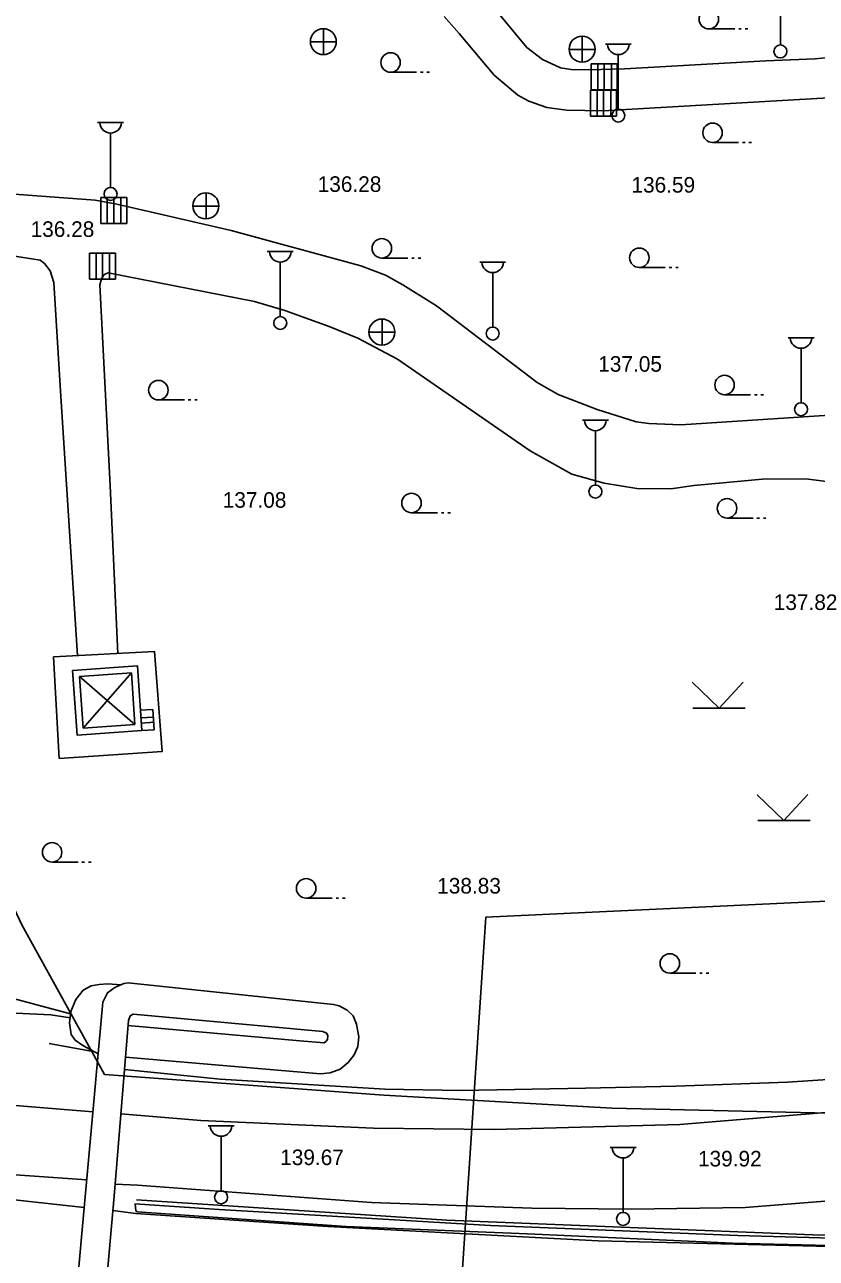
# Model space of a CAD drawing. Extents: x 419101 to 420177, y 4451541 to 4452254.
# Drawn here: x 419363.7 to 419424.7, y 4452014.6 to 4452109.6 of the extents above; entities that cross this region are included whole.
import ezdxf

# ---------------------------------------------------------------- set-up
doc = ezdxf.new("R2010")
doc.units = 0
for name, color, linetype in [('2_KADASTRO', 7, 'Continuous'), ('3_HALİHAZIR', 7, 'Continuous'), ('Level 60', 7, 'Continuous')]:
    doc.layers.add(name, color=color, linetype=linetype)

msp = doc.modelspace()

# ---------------------------------------------------------------- linework, layer by layer
at = {"layer": '2_KADASTRO'}
msp.add_lwpolyline([(419107.487, 4452130.446), (419110.859, 4452126.96), (419124.272, 4452113.097), (419126.42, 4452112.21), (419162.35, 4452097.37), (419191.66, 4452083.39), (419209.499, 4452074.263), (419232.354, 4452055.784), (419235.998, 4452053.197), (419252.71, 4452048.61), (419263.65, 4452045.93), (419298.16, 4452038.82), (419313.21, 4452052.63), (419335.67, 4452052.54), (419357.03, 4452053.91), (419363.44, 4452040.24), (419369.82, 4452028.71), (419391.34, 4452027.13), (419408.91, 4452026.12), (419429.01, 4452025.67), (419447.58, 4452025.47), (419467.18, 4452025.82), (419487.11, 4452026.7), (419516.66, 4452028.96)], dxfattribs=at)
at = {"layer": '3_HALİHAZIR'}
for p, q in [((419421.883, 4452108.015), (419421.883, 4452112.208)), ((419386.682, 4452107.259), (419386.682, 4452109.259)), ((419406.619, 4452106.683), (419406.619, 4452108.683)), ((419416.368, 4452109.25), (419418.368, 4452109.25)), ((419418.668, 4452109.25), (419418.868, 4452109.25)), ((419419.168, 4452109.25), (419419.368, 4452109.25)), ((419385.662, 4452108.249), (419387.662, 4452108.249)), ((419405.599, 4452107.673), (419407.599, 4452107.673)), ((419408.396, 4452108.079), (419410.396, 4452108.079)), ((419409.314, 4452106.562), (419407.314, 4452106.562)), ((419407.314, 4452106.562), (419407.314, 4452104.562)), ((419409.314, 4452106.562), (419407.314, 4452106.562)), ((419407.314, 4452106.562), (419407.314, 4452104.562)), ((419407.819, 4452104.562), (419407.819, 4452106.562)), ((419408.314, 4452104.562), (419408.314, 4452106.562)), ((419408.862, 4452104.562), (419408.862, 4452106.562)), ((419409.314, 4452104.562), (419409.314, 4452106.562)), ((419409.314, 4452104.562), (419409.314, 4452106.562)), ((419409.396, 4452103.079), (419409.396, 4452107.272)), ((419391.849, 4452105.916), (419393.849, 4452105.916)), ((419394.149, 4452105.916), (419394.349, 4452105.916)), ((419394.649, 4452105.916), (419394.849, 4452105.916)), ((419409.262, 4452104.535), (419407.261, 4452104.535)), ((419407.261, 4452104.535), (419407.261, 4452102.535)), ((419409.262, 4452104.535), (419407.261, 4452104.535)), ((419407.261, 4452104.535), (419407.261, 4452102.535)), ((419407.314, 4452104.562), (419409.314, 4452104.562)), ((419407.314, 4452104.562), (419409.314, 4452104.562)), ((419407.766, 4452102.535), (419407.766, 4452104.535)), ((419408.262, 4452102.535), (419408.262, 4452104.535)), ((419408.809, 4452102.535), (419408.809, 4452104.535)), ((419409.262, 4452102.535), (419409.262, 4452104.535)), ((419409.262, 4452102.535), (419409.262, 4452104.535)), ((419369.273, 4452102.038), (419371.273, 4452102.038)), ((419407.261, 4452102.535), (419409.262, 4452102.535)), ((419407.261, 4452102.535), (419409.262, 4452102.535)), ((419370.273, 4452097.038), (419370.273, 4452101.231)), ((419416.656, 4452100.504), (419418.656, 4452100.504)), ((419418.956, 4452100.504), (419419.156, 4452100.504)), ((419419.456, 4452100.504), (419419.656, 4452100.504)), ((419371.518, 4452096.259), (419369.518, 4452096.259)), ((419369.518, 4452096.259), (419369.518, 4452094.259)), ((419371.518, 4452096.259), (419369.518, 4452096.259)), ((419369.518, 4452096.259), (419369.518, 4452094.259)), ((419370.023, 4452094.259), (419370.023, 4452096.259)), ((419370.518, 4452094.259), (419370.518, 4452096.259)), ((419371.066, 4452094.259), (419371.066, 4452096.259)), ((419371.518, 4452094.259), (419371.518, 4452096.259)), ((419371.518, 4452094.259), (419371.518, 4452096.259)), ((419377.637, 4452094.609), (419377.637, 4452096.609)), ((419376.617, 4452095.599), (419378.617, 4452095.599)), ((419369.518, 4452094.259), (419371.518, 4452094.259)), ((419369.518, 4452094.259), (419371.518, 4452094.259)), ((419370.654, 4452091.967), (419368.654, 4452091.967)), ((419368.654, 4452091.967), (419368.654, 4452089.967)), ((419370.654, 4452091.967), (419368.654, 4452091.967)), ((419368.654, 4452091.967), (419368.654, 4452089.967)), ((419369.159, 4452089.967), (419369.159, 4452091.967)), ((419369.654, 4452089.967), (419369.654, 4452091.967)), ((419370.202, 4452089.967), (419370.202, 4452091.967)), ((419370.654, 4452089.967), (419370.654, 4452091.967)), ((419370.654, 4452089.967), (419370.654, 4452091.967)), ((419382.352, 4452092.099), (419384.352, 4452092.099)), ((419383.352, 4452087.099), (419383.352, 4452091.292)), ((419391.174, 4452091.6), (419393.174, 4452091.6)), ((419393.474, 4452091.6), (419393.674, 4452091.6)), ((419393.974, 4452091.6), (419394.174, 4452091.6)), ((419398.715, 4452091.289), (419400.715, 4452091.289)), ((419399.715, 4452086.289), (419399.715, 4452090.482)), ((419411.014, 4452090.873), (419413.015, 4452090.873)), ((419413.315, 4452090.873), (419413.515, 4452090.873)), ((419413.815, 4452090.873), (419414.015, 4452090.873)), ((419368.654, 4452089.967), (419370.654, 4452089.967)), ((419368.654, 4452089.967), (419370.654, 4452089.967)), ((419391.199, 4452084.894), (419391.199, 4452086.894)), ((419390.179, 4452085.884), (419392.179, 4452085.884)), ((419422.473, 4452085.459), (419424.473, 4452085.459)), ((419423.473, 4452080.459), (419423.473, 4452084.652)), ((419417.58, 4452081.074), (419419.58, 4452081.074)), ((419419.88, 4452081.074), (419420.08, 4452081.074)), ((419420.38, 4452081.074), (419420.58, 4452081.074)), ((419373.96, 4452080.678), (419375.96, 4452080.678)), ((419376.26, 4452080.678), (419376.46, 4452080.678)), ((419376.76, 4452080.678), (419376.96, 4452080.678)), ((419406.63, 4452079.114), (419408.63, 4452079.114)), ((419407.63, 4452074.114), (419407.63, 4452078.306)), ((419393.46, 4452071.983), (419395.46, 4452071.983)), ((419395.76, 4452071.983), (419395.96, 4452071.983)), ((419396.26, 4452071.983), (419396.46, 4452071.983)), ((419417.773, 4452071.572), (419419.773, 4452071.572)), ((419420.073, 4452071.572), (419420.273, 4452071.572)), ((419420.573, 4452071.572), (419420.773, 4452071.572)), ((419367.352, 4452059.843), (419372.339, 4452060.194)), ((419372.69, 4452055.206), (419372.339, 4452060.194)), ((419367.702, 4452054.855), (419367.352, 4452059.843)), ((419367.885, 4452059.379), (419371.876, 4452059.66)), ((419368.166, 4452055.389), (419367.885, 4452059.379)), ((419372.156, 4452055.669), (419367.885, 4452059.379)), ((419371.876, 4452059.66), (419368.166, 4452055.389)), ((419372.156, 4452055.669), (419371.876, 4452059.66)), ((419417.154, 4452056.935), (419415.094, 4452058.925)), ((419417.154, 4452056.935), (419419.004, 4452058.945)), ((419373.527, 4452056.838), (419372.58, 4452056.772)), ((419372.58, 4452056.772), (419372.69, 4452055.206)), ((419372.621, 4452056.183), (419373.569, 4452056.25)), ((419373.637, 4452055.272), (419373.527, 4452056.838)), ((419415.134, 4452056.935), (419419.174, 4452056.935)), ((419367.702, 4452054.855), (419372.69, 4452055.206)), ((419368.166, 4452055.389), (419372.156, 4452055.669)), ((419372.65, 4452055.774), (419373.597, 4452055.841)), ((419372.69, 4452055.206), (419373.637, 4452055.272)), ((419422.154, 4452048.275), (419420.094, 4452050.265)), ((419422.154, 4452048.275), (419424.004, 4452050.285)), ((419420.134, 4452048.275), (419424.174, 4452048.275)), ((419365.772, 4452045.077), (419367.772, 4452045.077)), ((419368.072, 4452045.077), (419368.272, 4452045.077)), ((419368.572, 4452045.077), (419368.772, 4452045.077)), ((419385.348, 4452042.301), (419387.348, 4452042.301)), ((419387.648, 4452042.301), (419387.848, 4452042.301)), ((419388.148, 4452042.301), (419388.348, 4452042.301)), ((419413.365, 4452036.518), (419415.365, 4452036.518)), ((419415.665, 4452036.518), (419415.865, 4452036.518)), ((419416.165, 4452036.518), (419416.365, 4452036.518)), ((419377.793, 4452024.76), (419379.793, 4452024.76)), ((419378.793, 4452019.76), (419378.793, 4452023.953)), ((419408.762, 4452023.091), (419410.762, 4452023.091)), ((419409.762, 4452018.091), (419409.762, 4452022.284))]:
    msp.add_line(p, q, dxfattribs=at)
for points in [[(419399.86, 4452110.819), (419402.357, 4452107.819), (419403.543, 4452106.905), (419404.939, 4452106.254), (419405.767, 4452106.138), (419407.113, 4452106.095), (419409.878, 4452106.186), (419420.763, 4452106.782), (419424.563, 4452106.953), (419432.017, 4452107.704), (419442.175, 4452108.795), (419443.261, 4452109.074), (419444.055, 4452109.364), (419444.311, 4452109.647)], [(419425.586, 4452103.932), (419408.24, 4452102.936), (419405.408, 4452103.004), (419403.885, 4452103.21), (419402.504, 4452103.682), (419401.663, 4452104.158), (419399.84, 4452105.701), (419397.142, 4452108.89), (419395.965, 4452110.21)], [(419358.343, 4452096.865), (419369.092, 4452096.049), (419370.77, 4452095.748), (419379.574, 4452093.735), (419389.549, 4452091.009), (419391.462, 4452090.273), (419392.791, 4452089.534), (419395.376, 4452087.922), (419403.147, 4452082.006), (419404.763, 4452081.1), (419407.766, 4452079.947), (419410.774, 4452078.974), (419411.738, 4452078.853), (419414.209, 4452078.751), (419425.678, 4452079.508)], [(419330.772, 4452087.973), (419330.756, 4452088.241), (419330.984, 4452088.814), (419331.369, 4452089.383), (419332.067, 4452089.8), (419332.779, 4452090.077), (419337.07, 4452090.645), (419351.839, 4452091.602), (419357.776, 4452091.906), (419363.066, 4452091.721), (419364.853, 4452091.436), (419365.197, 4452091.178), (419365.621, 4452090.62), (419365.894, 4452089.714), (419366.413, 4452081.36), (419367.74, 4452060.978)], [(419370.834, 4452061.148), (419370.251, 4452074.048), (419369.46, 4452089.542), (419369.578, 4452089.996), (419369.746, 4452090.308), (419369.96, 4452090.424), (419370.085, 4452090.473), (419381.376, 4452088.248), (419383.697, 4452087.557), (419387.112, 4452086.322), (419389.323, 4452085.442), (419392.375, 4452083.813), (419402.595, 4452076.745), (419405.801, 4452074.953), (419408.315, 4452074.257), (419410.818, 4452073.843), (419413.438, 4452073.813), (419415.204, 4452074.073), (419420.494, 4452074.574), (419423.854, 4452074.608), (419427.025, 4452074.173)], [(419367.352, 4452059.843), (419372.339, 4452060.194), (419372.69, 4452055.206)], [(419367.352, 4452059.843), (419367.702, 4452054.855), (419372.69, 4452055.206)], [(419367.191, 4452033.399), (419358.236, 4452035.771), (419353.964, 4452044.192), (419352.632, 4452046.744), (419351.431, 4452048.345), (419349.136, 4452050.963), (419347.546, 4452052.47), (419347.261, 4452052.936), (419344.69, 4452054.85), (419342.472, 4452056.061)], [(419337.617, 4452053.309), (419337.742, 4452052.969), (419340, 4452052.696), (419341.473, 4452052.425), (419344.361, 4452051.413), (419345.395, 4452049.115), (419346.061, 4452046.491), (419346.493, 4452043.538), (419346.949, 4452041.437), (419347.3, 4452040.372), (419347.871, 4452039.12), (419348.773, 4452037.723), (419349.599, 4452036.777), (419351.245, 4452035.491), (419352.613, 4452034.662), (419353.877, 4452034.151), (419355.886, 4452033.774), (419365.666, 4452033.3)], [(419334.308, 4452049.662), (419335.133, 4452047.909), (419336.744, 4452045.367), (419338.132, 4452043.708), (419341.89, 4452040.111), (419352.014, 4452031.579), (419356.102, 4452028.555), (419357.38, 4452027.752), (419359.019, 4452026.982), (419361.025, 4452026.492), (419368.907, 4452025.851)], [(419371.061, 4452025.675), (419377.234, 4452025.173), (419390.546, 4452024.573), (419399.833, 4452024.481), (419414.138, 4452024.86), (419426.914, 4452025.915), (419435.562, 4452027.011), (419445.472, 4452028.313), (419456.729, 4452030.381), (419467.522, 4452032.733), (419486.83, 4452037.037), (419504.056, 4452040.689)], [(419371.34, 4452029.109), (419378.727, 4452028.35), (419391.415, 4452027.581), (419397.293, 4452027.484), (419406.865, 4452027.674), (419413.838, 4452027.805), (419422.432, 4452028.131), (419427.902, 4452028.486), (419433.291, 4452029.123), (419441.715, 4452030.245), (419451.149, 4452031.756), (419462.348, 4452034.195), (419476.317, 4452037.108), (419491.226, 4452040.36)], [(419381.107, 4451983.64), (419366.116, 4451984.399), (419365.566, 4451984.707), (419365.421, 4451985.091), (419366.294, 4451996.929), (419369.669, 4452034.294), (419370.047, 4452035.008), (419370.595, 4452035.404), (419371.307, 4452035.728), (419371.633, 4452035.785), (419387.447, 4452034.113), (419387.879, 4452034.01), (419388.495, 4452033.678), (419388.963, 4452033.227), (419389.224, 4452032.594), (419389.397, 4452031.605), (419389.331, 4452030.87), (419389.045, 4452030.242), (419388.582, 4452029.642), (419387.953, 4452029.137), (419387.207, 4452028.848)], [(419369.31, 4452030.319), (419368.135, 4452030.953), (419367.55, 4452031.357), (419367.247, 4452031.806), (419367.114, 4452032.687), (419367.209, 4452033.562), (419367.604, 4452034.497), (419368.168, 4452035.199), (419368.792, 4452035.548), (419369.409, 4452035.651), (419370.043, 4452035.702), (419371.095, 4452035.631)], [(419380.775, 4451985.731), (419368.405, 4451986.487), (419368.051, 4451986.588), (419367.963, 4451986.635), (419367.748, 4451986.932), (419368.304, 4451993.908), (419370.546, 4452019.331), (419371.647, 4452032.881), (419371.79, 4452033.223), (419372.029, 4452033.361), (419386.634, 4452032.029), (419386.921, 4452031.908), (419387.016, 4452031.715), (419386.996, 4452031.414), (419386.892, 4452031.283), (419386.743, 4452031.165)], [(419365.666, 4452033.3), (419367.155, 4452033.07)], [(419386.743, 4452031.165), (419384.858, 4452031.303), (419371.615, 4452032.496)], [(419369.061, 4452030.453), (419365.55, 4452031.091)], [(419495.32, 4452030.533), (419479.215, 4452026.962), (419463.405, 4452023.838), (419452.775, 4452021.905), (419441.224, 4452020.317), (419428.879, 4452019.229), (419419.178, 4452018.461), (419410.409, 4452018.349), (419402.734, 4452018.414), (419390.38, 4452018.854), (419372.36, 4452020.192), (419370.622, 4452020.271)], [(419371.416, 4452030.04), (419386.45, 4452028.761), (419387.207, 4452028.848)], [(419368.241, 4452018.48), (419356.765, 4452019.737), (419356.558, 4452019.884), (419356.336, 4452020.102), (419356.328, 4452020.436), (419356.429, 4452020.908), (419356.648, 4452021.182), (419357.093, 4452021.397), (419368.433, 4452020.613)], [(419522.635, 4452020.094), (419510.353, 4452019.07), (419496.795, 4452017.953), (419481.543, 4452017.045), (419466.818, 4452016.569), (419447.823, 4452016.137), (419429.552, 4452015.996), (419418.606, 4452016.318), (419399.556, 4452017.096), (419378.641, 4452018.314), (419372.148, 4452018.764)], [(419372.268, 4452019.052), (419396.184, 4452017.492), (419424.393, 4452016.358), (419433.735, 4452016.222), (419460.08, 4452016.559), (419481.593, 4452017.204), (419494.97, 4452017.86), (419522.617, 4452020.278)], [(419522.687, 4452019.554), (419507.984, 4452018.382), (419492.17, 4452017.069), (419478.935, 4452016.238), (419460.14, 4452015.722), (419447.832, 4452015.388), (419434.128, 4452015.345), (419418.186, 4452015.723), (419402.395, 4452016.43), (419388.427, 4452017.01), (419372.313, 4452018.149), (419372.21, 4452018.223), (419372.167, 4452018.763)], [(419387.025, 4452017.001), (419407.842, 4452015.892), (419435.178, 4452015.226), (419454.836, 4452015.187), (419475.972, 4452015.841), (419491.775, 4452016.767), (419510.361, 4452017.975), (419522.731, 4452019.108)], [(419387.025, 4452017.001), (419372.221, 4452018.012), (419370.45, 4452018.237)]]:
    msp.add_lwpolyline(points, dxfattribs=at)
msp.add_lwpolyline([(419365.87, 4452060.874), (419366.324, 4452053.064), (419374.257, 4452053.594), (419373.66, 4452061.304)], close=True, dxfattribs=at)
for centre, radius in [((419416.368, 4452110), 0.75), ((419386.667, 4452108.268), 1), ((419406.604, 4452107.691), 1), ((419421.883, 4452107.515), 0.5), ((419391.849, 4452106.666), 0.75), ((419409.396, 4452102.579), 0.5), ((419416.656, 4452101.254), 0.75), ((419370.273, 4452096.538), 0.5), ((419377.622, 4452095.617), 1), ((419391.174, 4452092.35), 0.75), ((419411.014, 4452091.623), 0.75), ((419383.352, 4452086.599), 0.5), ((419391.184, 4452085.902), 1), ((419399.715, 4452085.789), 0.5), ((419373.96, 4452081.428), 0.75), ((419417.58, 4452081.824), 0.75), ((419423.473, 4452079.959), 0.5), ((419393.46, 4452072.733), 0.75), ((419407.63, 4452073.614), 0.5), ((419417.773, 4452072.322), 0.75), ((419365.772, 4452045.827), 0.75), ((419385.348, 4452043.051), 0.75), ((419413.365, 4452037.268), 0.75), ((419378.793, 4452019.26), 0.5), ((419409.762, 4452017.591), 0.5)]:
    msp.add_circle(centre, radius, dxfattribs=at)
for centre in [(419409.396, 4452108.109), (419370.273, 4452102.068), (419383.352, 4452092.129), (419399.715, 4452091.318), (419423.473, 4452085.489), (419407.63, 4452079.143), (419378.793, 4452024.79), (419409.762, 4452023.121)]:
    msp.add_arc(centre, 0.837, 183.298, 356.90719, dxfattribs=at)
at = {"layer": 'Level 60'}
msp.add_lwpolyline([(419688.986, 4452017.192), (419689.037, 4452022.571), (419759.95, 4452036.197), (419762.427, 4452036.816), (419753.757, 4452095.962), (419557.738, 4452048.273), (419399.188, 4452040.842), (419393.304, 4451952.278), (419552.472, 4451914.189), (419541.945, 4451850.398), (419587.288, 4451839.807)], dxfattribs=at)

# ---------------------------------------------------------------- texts
at = {"layer": '3_HALİHAZIR'}
for s, p in [('136.28 ', (419386.233, 4452096.698)), ('136.59 ', (419410.406, 4452096.641)), ('136.28 ', (419364.116, 4452093.231)), ('137.05 ', (419407.849, 4452082.846)), ('137.08 ', (419378.916, 4452072.37)), ('137.82 ', (419421.37, 4452064.495)), ('138.83 ', (419395.44, 4452042.652)), ('139.67 ', (419383.343, 4452021.737)), ('139.92 ', (419415.531, 4452021.632))]:
    msp.add_text(s, height=1.2, rotation=359.99801, dxfattribs=at).set_placement(p)

doc.saveas('drawing.dxf')
